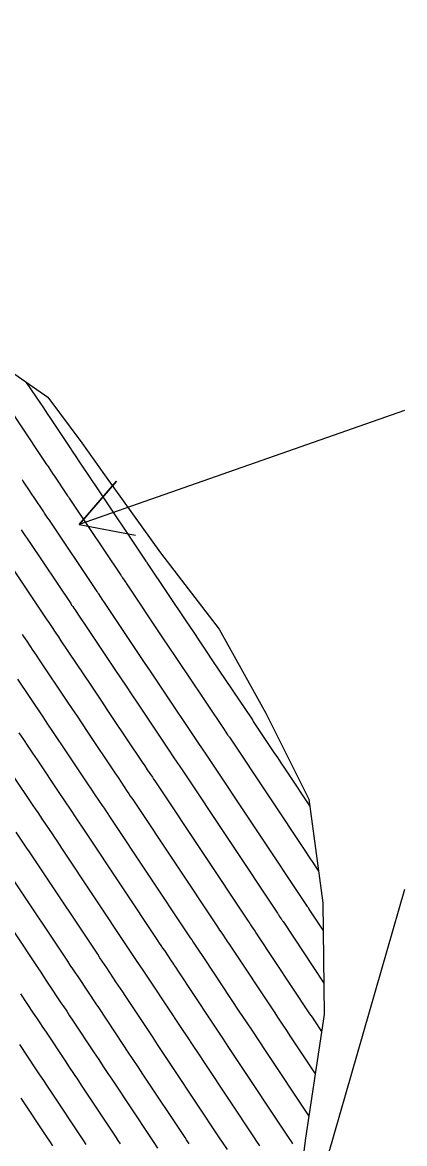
# Model space of a CAD drawing. Extents: x 954385 to 988206, y 1868364 to 1924553.
# Drawn here: x 956367.3 to 956407.1, y 1922292.4 to 1922409.4 of the extents above; entities that cross this region are included whole.
import ezdxf

# ---------------------------------------------------------------- set-up
doc = ezdxf.new("R2010")
doc.units = 0
for name, color, linetype in [('24', 7, 'Continuous'), ('26', 7, 'Continuous'), ('6', 7, 'Continuous'), ('7', 7, 'Continuous')]:
    doc.layers.add(name, color=color, linetype=linetype)

msp = doc.modelspace()

# ---------------------------------------------------------------- linework, layer by layer
at = {"layer": '24'}
msp.add_lwpolyline([(956289.32, 1922414.8), (956298.93, 1922408.96), (956308.53, 1922403.11), (956319.78, 1922398.27), (956331.69, 1922393.83), (956341.46, 1922388.09), (956351.19, 1922382.32), (956360.93, 1922376.56), (956369.9, 1922370.32), (956373.46, 1922365.58), (956375.82, 1922362.22), (956381.68, 1922354.08), (956387.79, 1922346.1), (956392.67, 1922337.36), (956397.14, 1922328.37), (956398.6, 1922317.54), (956398.75, 1922305.91), (956396.78, 1922292.98), (956395.2, 1922280.29), (956393.92, 1922267.78), (956393.01, 1922255.51), (956394.76, 1922244.85), (956397.47, 1922234.78), (956401.43, 1922225.48)], dxfattribs=at)
at = {"layer": '26'}
for points in [[(956407.13, 1922368.93), (956373.17, 1922357.03), (956377.08, 1922361.58), (956373.17, 1922357.03), (956379.07, 1922355.92)], [(956407.13, 1922318.93), (956396.07, 1922280.53), (956394.63, 1922286.35), (956396.07, 1922280.53), (956400.39, 1922284.69)]]:
    msp.add_lwpolyline(points, dxfattribs=at)
at = {"layer": '6'}
for points in [[(956367.66, 1922371.88), (956369.14, 1922369.67), (956369.38, 1922369.31), (956369.63, 1922368.94), (956369.88, 1922368.57), (956370.12, 1922368.2), (956372.34, 1922364.88), (956372.38, 1922364.81), (956372.97, 1922363.94), (956372.98, 1922363.93), (956372.98, 1922363.92), (956373, 1922363.89), (956373.01, 1922363.88), (956373.02, 1922363.87), (956374.59, 1922361.52), (956374.64, 1922361.44), (956374.75, 1922361.27), (956380.15, 1922353.22), (956380.2, 1922353.14), (956380.36, 1922352.91), (956384.39, 1922346.88), (956385.07, 1922345.86), (956385.75, 1922344.85), (956386.43, 1922343.83), (956387.11, 1922342.82), (956391.18, 1922336.74), (956391.29, 1922336.58), (956391.32, 1922336.53), (956391.35, 1922336.49), (956393.5, 1922333.25), (956393.87, 1922332.71), (956394.23, 1922332.16), (956394.59, 1922331.61), (956394.96, 1922331.07), (956397.23, 1922327.67)], [(956367.23, 1922345.58), (956367.39, 1922345.34), (956367.55, 1922345.1), (956367.71, 1922344.85), (956368.36, 1922343.88), (956368.69, 1922343.4), (956369.01, 1922342.91), (956371.89, 1922338.61), (956372.42, 1922337.82), (956372.96, 1922337.02), (956373.49, 1922336.22), (956374.02, 1922335.43), (956376.91, 1922331.11), (956377.24, 1922330.63), (956377.56, 1922330.15), (956378.2, 1922329.18), (956378.36, 1922328.94), (956378.52, 1922328.7), (956378.69, 1922328.46), (956378.85, 1922328.22), (956387.62, 1922315.03), (956387.73, 1922314.87), (956387.84, 1922314.7), (956387.95, 1922314.53), (956388.07, 1922314.37), (956388.51, 1922313.7), (956388.62, 1922313.53), (956388.73, 1922313.36), (956388.85, 1922313.2), (956388.96, 1922313.03), (956393.51, 1922306.17), (956393.94, 1922305.52), (956394.37, 1922304.87), (956394.8, 1922304.23), (956395.23, 1922303.58), (956397.8, 1922299.7)], [(956384.65, 1922292.4), (956384.37, 1922292.83), (956384.23, 1922293.05), (956379.84, 1922299.65), (956379.33, 1922300.43), (956378.81, 1922301.21), (956378.3, 1922301.98), (956377.78, 1922302.76), (956375.23, 1922306.61), (956374.96, 1922307.01), (956374.69, 1922307.42), (956374.42, 1922307.82), (956374.15, 1922308.23), (956373.07, 1922309.85), (956372.8, 1922310.25), (956372.53, 1922310.66), (956372.26, 1922311.06), (956371.99, 1922311.47), (956366.34, 1922319.96)]]:
    msp.add_lwpolyline(points, dxfattribs=at)
at = {"layer": '7'}
for points in [[(956360.94, 1922376.55), (956369.79, 1922363.29), (956369.83, 1922363.24), (956369.94, 1922363.08), (956370.48, 1922362.27), (956370.49, 1922362.25), (956370.52, 1922362.22), (956370.53, 1922362.2), (956371.97, 1922360.04), (956372.06, 1922359.92), (956372.14, 1922359.79), (956372.36, 1922359.46), (956372.49, 1922359.27), (956377.53, 1922351.74), (956377.58, 1922351.67), (956377.63, 1922351.6), (956377.67, 1922351.53), (956377.72, 1922351.46), (956378.04, 1922350.98), (956378.09, 1922350.91), (956381.89, 1922345.22), (956382.54, 1922344.25), (956383.19, 1922343.28), (956383.84, 1922342.31), (956384.49, 1922341.34), (956388.32, 1922335.63), (956388.49, 1922335.37), (956388.67, 1922335.1), (956388.72, 1922335.03), (956388.76, 1922334.97), (956388.81, 1922334.9), (956388.85, 1922334.83), (956396.92, 1922322.7), (956397.05, 1922322.51), (956397.17, 1922322.33), (956397.29, 1922322.14), (956397.42, 1922321.96), (956398.15, 1922320.86)], [(956398.64, 1922314.71), (956397.19, 1922316.88), (956397.16, 1922316.93), (956397.13, 1922316.98), (956397.05, 1922317.1), (956397, 1922317.17), (956386.35, 1922333.18), (956386.28, 1922333.29), (956386.2, 1922333.4), (956386.13, 1922333.51), (956386.05, 1922333.62), (956385.61, 1922334.28), (956385.47, 1922334.5), (956381.87, 1922339.86), (956381.25, 1922340.79), (956380.63, 1922341.72), (956380.01, 1922342.64), (956379.39, 1922343.57), (956375.82, 1922348.91), (956375.59, 1922349.25), (956375.22, 1922349.81), (956375.14, 1922349.92), (956375.07, 1922350.04), (956374.99, 1922350.15), (956374.92, 1922350.26), (956370.22, 1922357.27), (956370.08, 1922357.48), (956369.93, 1922357.7), (956369.64, 1922358.13), (956369.57, 1922358.24), (956369.5, 1922358.35), (956369.42, 1922358.46), (956369.35, 1922358.57), (956368.04, 1922360.53), (956368.03, 1922360.55), (956368, 1922360.58), (956367.99, 1922360.6), (956367.49, 1922361.34), (956367.41, 1922361.46), (956367.33, 1922361.58), (956367.29, 1922361.64), (956367.25, 1922361.7)], [(956367.14, 1922356.48), (956367.55, 1922355.87), (956367.65, 1922355.72), (956367.75, 1922355.57), (956367.86, 1922355.41), (956367.96, 1922355.26), (956372.3, 1922348.78), (956372.4, 1922348.62), (956372.51, 1922348.47), (956372.61, 1922348.31), (956372.72, 1922348.16), (956373.24, 1922347.38), (956373.45, 1922347.07), (956373.55, 1922346.91), (956376.89, 1922341.92), (956377.48, 1922341.04), (956378.07, 1922340.15), (956378.67, 1922339.27), (956379.26, 1922338.38), (956382.61, 1922333.37), (956382.92, 1922332.91), (956383.44, 1922332.14), (956383.54, 1922331.99), (956383.64, 1922331.84), (956383.75, 1922331.68), (956383.85, 1922331.53), (956393.87, 1922316.46), (956393.92, 1922316.39), (956393.97, 1922316.32), (956394.02, 1922316.25), (956394.06, 1922316.17), (956394.26, 1922315.89), (956394.3, 1922315.81), (956394.35, 1922315.74), (956394.4, 1922315.67), (956394.45, 1922315.6), (956398.71, 1922309.18)], [(956365.69, 1922353.26), (956369.68, 1922347.3), (956369.82, 1922347.1), (956369.95, 1922346.9), (956370.08, 1922346.7), (956370.22, 1922346.51), (956370.75, 1922345.71), (956371.01, 1922345.31), (956371.28, 1922344.91), (956374.39, 1922340.27), (956374.95, 1922339.43), (956375.51, 1922338.59), (956376.08, 1922337.74), (956376.64, 1922336.9), (956379.76, 1922332.24), (956380.03, 1922331.85), (956380.29, 1922331.45), (956380.82, 1922330.66), (956380.95, 1922330.47), (956381.08, 1922330.27), (956381.22, 1922330.07), (956381.35, 1922329.87), (956390.75, 1922315.75), (956390.83, 1922315.63), (956390.91, 1922315.51), (956390.99, 1922315.39), (956391.06, 1922315.27), (956391.38, 1922314.79), (956391.46, 1922314.67), (956391.54, 1922314.55), (956391.62, 1922314.43), (956391.7, 1922314.31), (956397.23, 1922305.98), (956397.48, 1922305.61), (956397.73, 1922305.23), (956398.47, 1922304.11)], [(956366.74, 1922340.91), (956369.39, 1922336.96), (956369.89, 1922336.21), (956370.4, 1922335.45), (956370.9, 1922334.7), (956371.41, 1922333.95), (956374.06, 1922329.98), (956374.44, 1922329.41), (956374.82, 1922328.84), (956375.59, 1922327.71), (956375.78, 1922327.42), (956375.97, 1922327.14), (956376.16, 1922326.85), (956376.34, 1922326.57), (956384.49, 1922314.32), (956384.64, 1922314.11), (956384.78, 1922313.89), (956384.92, 1922313.68), (956385.07, 1922313.46), (956385.64, 1922312.6), (956385.78, 1922312.39), (956385.93, 1922312.17), (956386.07, 1922311.96), (956386.21, 1922311.74), (956389.92, 1922306.15), (956390.59, 1922305.14), (956391.26, 1922304.14), (956391.92, 1922303.14), (956392.59, 1922302.13), (956397.13, 1922295.29)], [(956366.89, 1922335.31), (956367.36, 1922334.6), (956367.84, 1922333.89), (956368.31, 1922333.18), (956368.79, 1922332.47), (956371.21, 1922328.85), (956371.43, 1922328.52), (956371.65, 1922328.19), (956371.87, 1922327.87), (956372.09, 1922327.54), (956372.97, 1922326.23), (956373.19, 1922325.9), (956373.41, 1922325.57), (956373.62, 1922325.24), (956373.84, 1922324.92), (956381.37, 1922313.61), (956381.54, 1922313.34), (956381.72, 1922313.08), (956381.89, 1922312.82), (956382.07, 1922312.56), (956382.77, 1922311.51), (956382.94, 1922311.25), (956383.12, 1922310.98), (956383.29, 1922310.72), (956383.46, 1922310.46), (956386.89, 1922305.3), (956387.52, 1922304.35), (956388.15, 1922303.41), (956388.77, 1922302.46), (956389.4, 1922301.51), (956395.06, 1922292.99), (956395.29, 1922292.64), (956395.41, 1922292.46), (956395.45, 1922292.4)], [(956366.17, 1922330.99), (956368.36, 1922327.72), (956368.61, 1922327.35), (956368.86, 1922326.97), (956369.11, 1922326.6), (956369.36, 1922326.23), (956370.35, 1922324.75), (956370.6, 1922324.38), (956370.85, 1922324.01), (956371.09, 1922323.63), (956371.34, 1922323.26), (956378.24, 1922312.89), (956378.45, 1922312.58), (956378.65, 1922312.27), (956378.86, 1922311.96), (956379.07, 1922311.65), (956379.89, 1922310.42), (956380.1, 1922310.11), (956380.31, 1922309.8), (956380.51, 1922309.49), (956380.72, 1922309.18), (956383.85, 1922304.45), (956384.44, 1922303.56), (956385.03, 1922302.67), (956385.63, 1922301.78), (956386.22, 1922300.89), (956391.45, 1922293.01), (956391.69, 1922292.64), (956392, 1922292.19)], [(956388.65, 1922291.8), (956388.14, 1922292.57), (956387.84, 1922293.03), (956383.03, 1922300.27), (956382.48, 1922301.11), (956381.92, 1922301.94), (956381.37, 1922302.77), (956380.82, 1922303.61), (956377.97, 1922307.89), (956377.74, 1922308.25), (956377.5, 1922308.61), (956377.26, 1922308.96), (956377.02, 1922309.32), (956376.07, 1922310.75), (956375.83, 1922311.11), (956375.59, 1922311.46), (956375.35, 1922311.82), (956375.12, 1922312.18), (956368.84, 1922321.61), (956368.56, 1922322.03), (956368.29, 1922322.44), (956368.01, 1922322.86), (956367.73, 1922323.27), (956366.62, 1922324.93)], [(956363.84, 1922318.3), (956368.86, 1922310.75), (956369.17, 1922310.3), (956369.47, 1922309.85), (956369.77, 1922309.39), (956370.07, 1922308.94), (956371.28, 1922307.13), (956371.58, 1922306.68), (956371.88, 1922306.23), (956372.18, 1922305.77), (956372.48, 1922305.32), (956374.75, 1922301.91), (956375.22, 1922301.19), (956375.7, 1922300.47), (956376.18, 1922299.75), (956376.66, 1922299.03), (956380.61, 1922293.07), (956380.98, 1922292.52), (956381.35, 1922291.96)], [(956367.07, 1922308.04), (956368.4, 1922306.04), (956368.74, 1922305.54), (956369.07, 1922305.04), (956369.4, 1922304.54), (956369.74, 1922304.04), (956371.71, 1922301.06), (956372.15, 1922300.4), (956372.59, 1922299.74), (956373.03, 1922299.08), (956373.47, 1922298.41), (956377, 1922293.09), (956377.23, 1922292.75), (956377.45, 1922292.41)], [(956373.92, 1922292.31), (956373.66, 1922292.71), (956373.39, 1922293.11), (956370.28, 1922297.79), (956369.88, 1922298.4), (956369.48, 1922299.01), (956369.08, 1922299.61), (956368.67, 1922300.22), (956366.99, 1922302.75)], [(956367.09, 1922297.17), (956369.78, 1922293.13), (956370.09, 1922292.67), (956370.39, 1922292.2)]]:
    msp.add_lwpolyline(points, dxfattribs=at)

doc.saveas('drawing.dxf')
